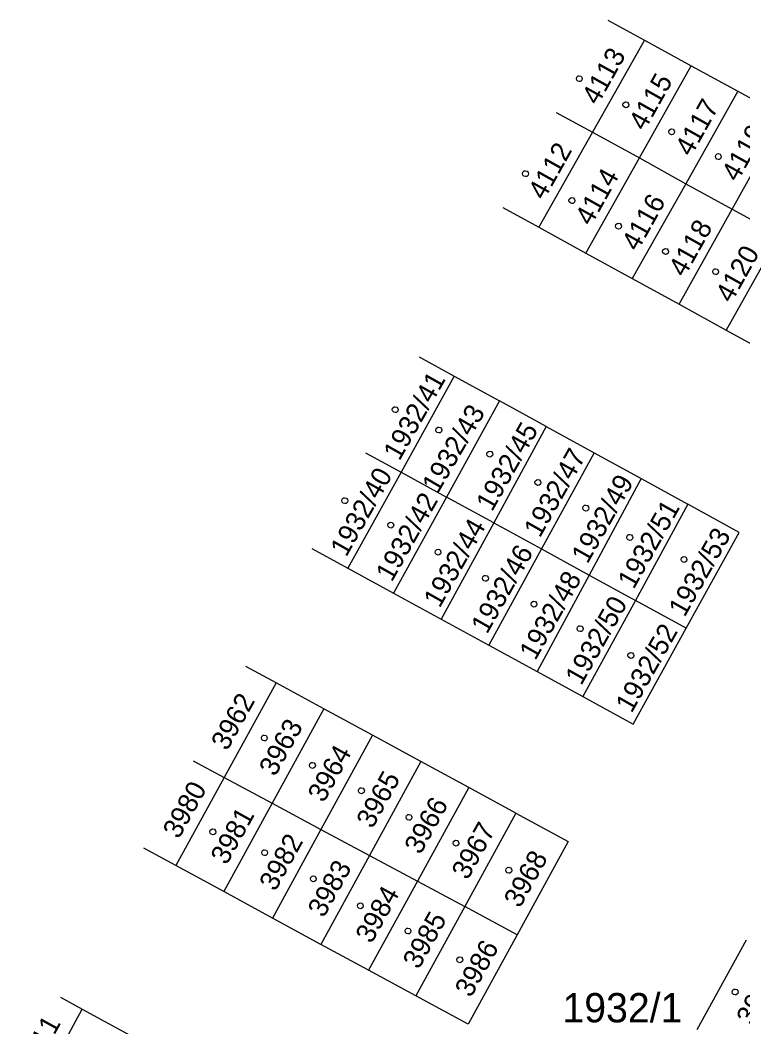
# Model space of a CAD drawing. Extents: x -528274 to -527531, y -1079304 to -1078580.
# Drawn here: x -527985.6 to -527943.7, y -1078638.4 to -1078580 of the extents above; entities that cross this region are included whole.
import ezdxf

# ---------------------------------------------------------------- set-up
doc = ezdxf.new("R2010")
doc.units = 0
doc.layers.add('katastrální mapa', color=7, linetype='Continuous')

msp = doc.modelspace()

# ---------------------------------------------------------------- linework, layer by layer
at = {"layer": 'katastrální mapa'}
for p, q in [((-527951.512, -1078580.028), (-527949.39, -1078581.19)), ((-527949.39, -1078581.19), (-527952.41, -1078586.53)), ((-527949.39, -1078581.19), (-527946.68, -1078582.68)), ((-527949.69, -1078588.02), (-527946.68, -1078582.68)), ((-527946.68, -1078582.68), (-527943.98, -1078584.15)), ((-527943.98, -1078584.15), (-527947, -1078589.51)), ((-527943.98, -1078584.15), (-527941.32, -1078585.61)), ((-527954.507, -1078585.377), (-527952.41, -1078586.53)), ((-527944.31, -1078590.98), (-527941.32, -1078585.61)), ((-527952.41, -1078586.53), (-527955.52, -1078592.03)), ((-527952.41, -1078586.53), (-527949.69, -1078588.02)), ((-527952.8, -1078593.53), (-527949.69, -1078588.02)), ((-527949.69, -1078588.02), (-527947, -1078589.51)), ((-527947, -1078589.51), (-527950.1, -1078595.01)), ((-527947, -1078589.51), (-527944.31, -1078590.98)), ((-527957.595, -1078590.889), (-527955.52, -1078592.03)), ((-527947.38, -1078596.5), (-527944.31, -1078590.98)), ((-527944.31, -1078590.98), (-527941.57, -1078592.49)), ((-527955.52, -1078592.03), (-527952.8, -1078593.53)), ((-527941.57, -1078592.49), (-527944.66, -1078598)), ((-527952.8, -1078593.53), (-527950.1, -1078595.01)), ((-527950.1, -1078595.01), (-527947.38, -1078596.5)), ((-527947.38, -1078596.5), (-527944.66, -1078598)), ((-527944.66, -1078598), (-527941.91, -1078599.51)), ((-527962.45, -1078599.559), (-527960.43, -1078600.67)), ((-527960.43, -1078600.67), (-527963.5, -1078606.23)), ((-527960.43, -1078600.67), (-527957.79, -1078602.11)), ((-527957.79, -1078602.11), (-527960.86, -1078607.68)), ((-527955.1, -1078603.59), (-527957.79, -1078602.11)), ((-527955.1, -1078603.59), (-527958.13, -1078609.17)), ((-527955.1, -1078603.59), (-527952.31, -1078605.12)), ((-527965.558, -1078605.109), (-527963.5, -1078606.23)), ((-527952.31, -1078605.12), (-527955.36, -1078610.69)), ((-527952.31, -1078605.12), (-527949.59, -1078606.61)), ((-527963.5, -1078606.23), (-527966.58, -1078611.8)), ((-527963.5, -1078606.23), (-527960.86, -1078607.68)), ((-527949.59, -1078606.61), (-527952.6, -1078612.2)), ((-527949.59, -1078606.61), (-527946.88, -1078608.09)), ((-527960.86, -1078607.68), (-527963.94, -1078613.25)), ((-527958.13, -1078609.17), (-527960.86, -1078607.68)), ((-527946.88, -1078608.09), (-527949.92, -1078613.67)), ((-527943.9, -1078609.73), (-527946.88, -1078608.09)), ((-527958.13, -1078609.17), (-527961.17, -1078614.76)), ((-527958.13, -1078609.17), (-527955.36, -1078610.69)), ((-527946.97, -1078615.29), (-527943.9, -1078609.73)), ((-527968.667, -1078610.661), (-527966.58, -1078611.8)), ((-527955.36, -1078610.69), (-527958.42, -1078616.27)), ((-527955.36, -1078610.69), (-527952.6, -1078612.2)), ((-527966.58, -1078611.8), (-527963.94, -1078613.25)), ((-527952.6, -1078612.2), (-527955.62, -1078617.8)), ((-527952.6, -1078612.2), (-527949.92, -1078613.67)), ((-527963.94, -1078613.25), (-527961.17, -1078614.76)), ((-527949.92, -1078613.67), (-527952.96, -1078619.25)), ((-527946.97, -1078615.29), (-527949.92, -1078613.67)), ((-527961.17, -1078614.76), (-527958.42, -1078616.27)), ((-527950.04, -1078620.85), (-527946.97, -1078615.29)), ((-527958.42, -1078616.27), (-527955.62, -1078617.8)), ((-527970.75, -1078618.45), (-527972.499, -1078617.503)), ((-527955.62, -1078617.8), (-527952.96, -1078619.25)), ((-527970.75, -1078618.45), (-527973.75, -1078623.94)), ((-527967.98, -1078619.96), (-527970.75, -1078618.45)), ((-527952.96, -1078619.25), (-527950.04, -1078620.85)), ((-527967.98, -1078619.96), (-527970.97, -1078625.43)), ((-527965.16, -1078621.49), (-527967.98, -1078619.96)), ((-527965.16, -1078621.49), (-527968.15, -1078626.95)), ((-527962.35, -1078623.01), (-527965.16, -1078621.49)), ((-527975.56, -1078622.97), (-527973.75, -1078623.94)), ((-527962.35, -1078623.01), (-527965.33, -1078628.46)), ((-527959.57, -1078624.52), (-527962.35, -1078623.01)), ((-527973.75, -1078623.94), (-527976.55, -1078629.05)), ((-527973.75, -1078623.94), (-527970.97, -1078625.43)), ((-527959.57, -1078624.52), (-527962.55, -1078629.96)), ((-527956.84, -1078626.01), (-527959.57, -1078624.52)), ((-527970.97, -1078625.43), (-527973.78, -1078630.56)), ((-527970.97, -1078625.43), (-527968.15, -1078626.95)), ((-527956.84, -1078626.01), (-527959.81, -1078631.43)), ((-527956.84, -1078626.01), (-527953.81, -1078627.65)), ((-527968.15, -1078626.95), (-527970.96, -1078632.09)), ((-527968.15, -1078626.95), (-527965.33, -1078628.46)), ((-527953.81, -1078627.65), (-527956.78, -1078633.06)), ((-527976.55, -1078629.05), (-527978.404, -1078628.046)), ((-527965.33, -1078628.46), (-527968.15, -1078633.62)), ((-527965.33, -1078628.46), (-527962.55, -1078629.96)), ((-527973.78, -1078630.56), (-527976.55, -1078629.05)), ((-527962.55, -1078629.96), (-527965.38, -1078635.12)), ((-527962.55, -1078629.96), (-527959.81, -1078631.43)), ((-527970.96, -1078632.09), (-527973.78, -1078630.56)), ((-527959.81, -1078631.43), (-527962.64, -1078636.61)), ((-527956.78, -1078633.06), (-527959.81, -1078631.43)), ((-527968.15, -1078633.62), (-527970.96, -1078632.09)), ((-527956.78, -1078633.06), (-527959.62, -1078638.25)), ((-527946.34, -1078638.55), (-527943.48, -1078633.35)), ((-527965.38, -1078635.12), (-527968.15, -1078633.62)), ((-527962.64, -1078636.61), (-527965.38, -1078635.12)), ((-527983.242, -1078636.686), (-527981.99, -1078637.37)), ((-527959.62, -1078638.25), (-527962.64, -1078636.61)), ((-527984.88, -1078642.7), (-527981.99, -1078637.37)), ((-527981.99, -1078637.37), (-527979.14, -1078638.92))]:
    msp.add_line(p, q, dxfattribs=at)
for points in [[(-527953.17, -1078583.25), (-527953.07, -1078583.27), (-527953.02, -1078583.36), (-527953, -1078583.42), (-527953.02, -1078583.51), (-527953.1, -1078583.58), (-527953.17, -1078583.59), (-527953.26, -1078583.56), (-527953.32, -1078583.5), (-527953.34, -1078583.42), (-527953.32, -1078583.33), (-527953.24, -1078583.26)], [(-527950.47, -1078584.77), (-527950.37, -1078584.79), (-527950.32, -1078584.88), (-527950.3, -1078584.94), (-527950.32, -1078585.03), (-527950.4, -1078585.1), (-527950.47, -1078585.11), (-527950.56, -1078585.08), (-527950.62, -1078585.02), (-527950.64, -1078584.94), (-527950.62, -1078584.85), (-527950.54, -1078584.78)], [(-527947.82, -1078586.33), (-527947.72, -1078586.35), (-527947.67, -1078586.44), (-527947.65, -1078586.5), (-527947.67, -1078586.59), (-527947.75, -1078586.66), (-527947.82, -1078586.67), (-527947.91, -1078586.64), (-527947.97, -1078586.58), (-527947.99, -1078586.5), (-527947.97, -1078586.41), (-527947.89, -1078586.34)], [(-527945.11, -1078587.77), (-527945.01, -1078587.79), (-527944.96, -1078587.88), (-527944.94, -1078587.94), (-527944.96, -1078588.03), (-527945.04, -1078588.1), (-527945.11, -1078588.11), (-527945.2, -1078588.08), (-527945.26, -1078588.02), (-527945.28, -1078587.94), (-527945.26, -1078587.85), (-527945.18, -1078587.78)], [(-527956.29, -1078588.76), (-527956.19, -1078588.78), (-527956.14, -1078588.87), (-527956.12, -1078588.93), (-527956.14, -1078589.02), (-527956.22, -1078589.09), (-527956.29, -1078589.1), (-527956.38, -1078589.07), (-527956.44, -1078589.01), (-527956.46, -1078588.93), (-527956.44, -1078588.84), (-527956.36, -1078588.77)], [(-527953.6, -1078590.32), (-527953.5, -1078590.34), (-527953.45, -1078590.43), (-527953.43, -1078590.49), (-527953.45, -1078590.58), (-527953.53, -1078590.65), (-527953.6, -1078590.66), (-527953.69, -1078590.63), (-527953.75, -1078590.57), (-527953.77, -1078590.49), (-527953.75, -1078590.4), (-527953.67, -1078590.33)], [(-527950.9, -1078591.8), (-527950.8, -1078591.82), (-527950.75, -1078591.91), (-527950.73, -1078591.97), (-527950.75, -1078592.06), (-527950.83, -1078592.13), (-527950.9, -1078592.14), (-527950.99, -1078592.11), (-527951.05, -1078592.05), (-527951.07, -1078591.97), (-527951.05, -1078591.88), (-527950.97, -1078591.81)], [(-527948.17, -1078593.27), (-527948.07, -1078593.29), (-527948.02, -1078593.38), (-527948, -1078593.44), (-527948.02, -1078593.53), (-527948.1, -1078593.6), (-527948.17, -1078593.61), (-527948.26, -1078593.58), (-527948.32, -1078593.52), (-527948.34, -1078593.44), (-527948.32, -1078593.35), (-527948.24, -1078593.28)], [(-527945.27, -1078594.44), (-527945.17, -1078594.46), (-527945.12, -1078594.55), (-527945.1, -1078594.61), (-527945.12, -1078594.7), (-527945.2, -1078594.77), (-527945.27, -1078594.78), (-527945.36, -1078594.75), (-527945.42, -1078594.69), (-527945.44, -1078594.61), (-527945.42, -1078594.52), (-527945.34, -1078594.45)], [(-527963.84, -1078602.44), (-527963.74, -1078602.46), (-527963.69, -1078602.55), (-527963.67, -1078602.61), (-527963.69, -1078602.7), (-527963.77, -1078602.77), (-527963.84, -1078602.78), (-527963.93, -1078602.75), (-527963.99, -1078602.69), (-527964.01, -1078602.61), (-527963.99, -1078602.52), (-527963.91, -1078602.45)], [(-527961.31, -1078603.62), (-527961.21, -1078603.64), (-527961.16, -1078603.73), (-527961.14, -1078603.79), (-527961.16, -1078603.88), (-527961.24, -1078603.95), (-527961.31, -1078603.96), (-527961.4, -1078603.93), (-527961.46, -1078603.87), (-527961.48, -1078603.79), (-527961.46, -1078603.7), (-527961.38, -1078603.63)], [(-527958.36, -1078605.02), (-527958.26, -1078605.04), (-527958.21, -1078605.13), (-527958.19, -1078605.19), (-527958.21, -1078605.28), (-527958.29, -1078605.35), (-527958.36, -1078605.36), (-527958.45, -1078605.33), (-527958.51, -1078605.27), (-527958.53, -1078605.19), (-527958.51, -1078605.1), (-527958.43, -1078605.03)], [(-527955.57, -1078606.67), (-527955.47, -1078606.69), (-527955.42, -1078606.78), (-527955.4, -1078606.84), (-527955.42, -1078606.93), (-527955.5, -1078607), (-527955.57, -1078607.01), (-527955.66, -1078606.98), (-527955.72, -1078606.92), (-527955.74, -1078606.84), (-527955.72, -1078606.75), (-527955.64, -1078606.68)], [(-527966.76, -1078607.72), (-527966.66, -1078607.74), (-527966.61, -1078607.83), (-527966.59, -1078607.89), (-527966.61, -1078607.98), (-527966.69, -1078608.05), (-527966.76, -1078608.06), (-527966.85, -1078608.03), (-527966.91, -1078607.97), (-527966.93, -1078607.89), (-527966.91, -1078607.8), (-527966.83, -1078607.73)], [(-527952.79, -1078608.15), (-527952.69, -1078608.17), (-527952.64, -1078608.26), (-527952.62, -1078608.32), (-527952.64, -1078608.41), (-527952.72, -1078608.48), (-527952.79, -1078608.49), (-527952.88, -1078608.46), (-527952.94, -1078608.4), (-527952.96, -1078608.32), (-527952.94, -1078608.23), (-527952.86, -1078608.16)], [(-527964.1, -1078609.14), (-527964, -1078609.16), (-527963.95, -1078609.25), (-527963.93, -1078609.31), (-527963.95, -1078609.4), (-527964.03, -1078609.47), (-527964.1, -1078609.48), (-527964.19, -1078609.45), (-527964.25, -1078609.39), (-527964.27, -1078609.31), (-527964.25, -1078609.22), (-527964.17, -1078609.15)], [(-527950.24, -1078609.85), (-527950.14, -1078609.87), (-527950.09, -1078609.96), (-527950.07, -1078610.02), (-527950.09, -1078610.11), (-527950.17, -1078610.18), (-527950.24, -1078610.19), (-527950.33, -1078610.16), (-527950.39, -1078610.1), (-527950.41, -1078610.02), (-527950.39, -1078609.93), (-527950.31, -1078609.86)], [(-527961.36, -1078610.71), (-527961.26, -1078610.73), (-527961.21, -1078610.82), (-527961.19, -1078610.88), (-527961.21, -1078610.97), (-527961.29, -1078611.04), (-527961.36, -1078611.05), (-527961.45, -1078611.02), (-527961.51, -1078610.96), (-527961.53, -1078610.88), (-527961.51, -1078610.79), (-527961.43, -1078610.72)], [(-527947.1, -1078611.13), (-527947, -1078611.15), (-527946.95, -1078611.24), (-527946.93, -1078611.3), (-527946.95, -1078611.39), (-527947.03, -1078611.46), (-527947.1, -1078611.47), (-527947.19, -1078611.44), (-527947.25, -1078611.38), (-527947.27, -1078611.3), (-527947.25, -1078611.21), (-527947.17, -1078611.14)], [(-527958.61, -1078612.22), (-527958.51, -1078612.24), (-527958.46, -1078612.33), (-527958.44, -1078612.39), (-527958.46, -1078612.48), (-527958.54, -1078612.55), (-527958.61, -1078612.56), (-527958.7, -1078612.53), (-527958.76, -1078612.47), (-527958.78, -1078612.39), (-527958.76, -1078612.3), (-527958.68, -1078612.23)], [(-527955.8, -1078613.72), (-527955.7, -1078613.74), (-527955.65, -1078613.83), (-527955.63, -1078613.89), (-527955.65, -1078613.98), (-527955.73, -1078614.05), (-527955.8, -1078614.06), (-527955.89, -1078614.03), (-527955.95, -1078613.97), (-527955.97, -1078613.89), (-527955.95, -1078613.8), (-527955.87, -1078613.73)], [(-527953.12, -1078615.14), (-527953.02, -1078615.16), (-527952.97, -1078615.25), (-527952.95, -1078615.31), (-527952.97, -1078615.4), (-527953.05, -1078615.47), (-527953.12, -1078615.48), (-527953.21, -1078615.45), (-527953.27, -1078615.39), (-527953.29, -1078615.31), (-527953.27, -1078615.22), (-527953.19, -1078615.15)], [(-527950.18, -1078616.7), (-527950.08, -1078616.72), (-527950.03, -1078616.81), (-527950.01, -1078616.87), (-527950.03, -1078616.96), (-527950.11, -1078617.03), (-527950.18, -1078617.04), (-527950.27, -1078617.01), (-527950.33, -1078616.95), (-527950.35, -1078616.87), (-527950.33, -1078616.78), (-527950.25, -1078616.71)], [(-527971.43, -1078621.48), (-527971.33, -1078621.5), (-527971.28, -1078621.59), (-527971.26, -1078621.65), (-527971.28, -1078621.74), (-527971.36, -1078621.81), (-527971.43, -1078621.82), (-527971.52, -1078621.79), (-527971.58, -1078621.73), (-527971.6, -1078621.65), (-527971.58, -1078621.56), (-527971.5, -1078621.49)], [(-527968.64, -1078623.07), (-527968.54, -1078623.09), (-527968.49, -1078623.18), (-527968.47, -1078623.24), (-527968.49, -1078623.33), (-527968.57, -1078623.4), (-527968.64, -1078623.41), (-527968.73, -1078623.38), (-527968.79, -1078623.32), (-527968.81, -1078623.24), (-527968.79, -1078623.15), (-527968.71, -1078623.08)], [(-527965.8, -1078624.54), (-527965.7, -1078624.56), (-527965.65, -1078624.65), (-527965.63, -1078624.71), (-527965.65, -1078624.8), (-527965.73, -1078624.87), (-527965.8, -1078624.88), (-527965.89, -1078624.85), (-527965.95, -1078624.79), (-527965.97, -1078624.71), (-527965.95, -1078624.62), (-527965.87, -1078624.55)], [(-527963.04, -1078626.08), (-527962.94, -1078626.1), (-527962.89, -1078626.19), (-527962.87, -1078626.25), (-527962.89, -1078626.34), (-527962.97, -1078626.41), (-527963.04, -1078626.42), (-527963.13, -1078626.39), (-527963.19, -1078626.33), (-527963.21, -1078626.25), (-527963.19, -1078626.16), (-527963.11, -1078626.09)], [(-527974.41, -1078626.92), (-527974.31, -1078626.94), (-527974.26, -1078627.03), (-527974.24, -1078627.09), (-527974.26, -1078627.18), (-527974.34, -1078627.25), (-527974.41, -1078627.26), (-527974.5, -1078627.23), (-527974.56, -1078627.17), (-527974.58, -1078627.09), (-527974.56, -1078627), (-527974.48, -1078626.93)], [(-527960.32, -1078627.58), (-527960.22, -1078627.6), (-527960.17, -1078627.69), (-527960.15, -1078627.75), (-527960.17, -1078627.84), (-527960.25, -1078627.91), (-527960.32, -1078627.92), (-527960.41, -1078627.89), (-527960.47, -1078627.83), (-527960.49, -1078627.75), (-527960.47, -1078627.66), (-527960.39, -1078627.59)], [(-527971.41, -1078628.13), (-527971.31, -1078628.15), (-527971.26, -1078628.24), (-527971.24, -1078628.3), (-527971.26, -1078628.39), (-527971.34, -1078628.46), (-527971.41, -1078628.47), (-527971.5, -1078628.44), (-527971.56, -1078628.38), (-527971.58, -1078628.3), (-527971.56, -1078628.21), (-527971.48, -1078628.14)], [(-527957.26, -1078629.15), (-527957.16, -1078629.17), (-527957.11, -1078629.26), (-527957.09, -1078629.32), (-527957.11, -1078629.41), (-527957.19, -1078629.48), (-527957.26, -1078629.49), (-527957.35, -1078629.46), (-527957.41, -1078629.4), (-527957.43, -1078629.32), (-527957.41, -1078629.23), (-527957.33, -1078629.16)], [(-527968.59, -1078629.65), (-527968.49, -1078629.67), (-527968.44, -1078629.76), (-527968.42, -1078629.82), (-527968.44, -1078629.91), (-527968.52, -1078629.98), (-527968.59, -1078629.99), (-527968.68, -1078629.96), (-527968.74, -1078629.9), (-527968.76, -1078629.82), (-527968.74, -1078629.73), (-527968.66, -1078629.66)], [(-527965.86, -1078631.21), (-527965.76, -1078631.23), (-527965.71, -1078631.32), (-527965.69, -1078631.38), (-527965.71, -1078631.47), (-527965.79, -1078631.54), (-527965.86, -1078631.55), (-527965.95, -1078631.52), (-527966.01, -1078631.46), (-527966.03, -1078631.38), (-527966.01, -1078631.29), (-527965.93, -1078631.22)], [(-527963.1, -1078632.67), (-527963, -1078632.69), (-527962.95, -1078632.78), (-527962.93, -1078632.84), (-527962.95, -1078632.93), (-527963.03, -1078633), (-527963.1, -1078633.01), (-527963.19, -1078632.98), (-527963.25, -1078632.92), (-527963.27, -1078632.84), (-527963.25, -1078632.75), (-527963.17, -1078632.68)], [(-527960.1, -1078634.34), (-527960, -1078634.36), (-527959.95, -1078634.45), (-527959.93, -1078634.51), (-527959.95, -1078634.6), (-527960.03, -1078634.67), (-527960.1, -1078634.68), (-527960.19, -1078634.65), (-527960.25, -1078634.59), (-527960.27, -1078634.51), (-527960.25, -1078634.42), (-527960.17, -1078634.35)], [(-527944.14, -1078636.21), (-527944.04, -1078636.23), (-527943.99, -1078636.32), (-527943.97, -1078636.38), (-527943.99, -1078636.47), (-527944.07, -1078636.54), (-527944.14, -1078636.55), (-527944.23, -1078636.52), (-527944.29, -1078636.46), (-527944.31, -1078636.38), (-527944.29, -1078636.29), (-527944.21, -1078636.22)]]:
    msp.add_lwpolyline(points, close=True, dxfattribs=at)

# ---------------------------------------------------------------- texts
for s, rotation, p in [('4113', 60.73353, (-527952.102, -1078585.011)), ('4115', 60.73353, (-527949.382, -1078586.501)), ('4117', 60.73353, (-527946.692, -1078587.991)), ('4119', 60.73353, (-527944.002, -1078589.461)), ('4112', 60.73353, (-527955.212, -1078590.511)), ('4114', 60.73353, (-527952.492, -1078592.011)), ('4116', 60.73353, (-527949.792, -1078593.491)), ('4118', 60.73353, (-527947.072, -1078594.981)), ('4120', 60.73353, (-527944.352, -1078596.481)), ('1932/41', 60.50434, (-527963.6, -1078605.631)), ('1932/43', 59.7595, (-527961.371, -1078607.519)), ('1932/45', 60.50434, (-527958.23, -1078608.571)), ('1932/47', 60.50434, (-527955.46, -1078610.091)), ('1932/40', 60.50434, (-527966.68, -1078611.201)), ('1932/49', 60.50434, (-527952.7, -1078611.601)), ('1932/42', 60.50434, (-527964.04, -1078612.651)), ('1932/51', 60.50434, (-527950.02, -1078613.071)), ('1932/44', 60.50434, (-527961.27, -1078614.161)), ('1932/53', 60.50434, (-527947.07, -1078614.691)), ('1932/46', 60.50434, (-527958.52, -1078615.671)), ('1932/48', 60.50434, (-527955.72, -1078617.201)), ('1932/50', 60.50434, (-527953.06, -1078618.651)), ('1932/52', 60.50434, (-527950.14, -1078620.251)), ('3962', 60.90541, (-527973.583, -1078622.441)), ('3963', 60.90541, (-527970.803, -1078623.931)), ('3964', 60.90541, (-527967.983, -1078625.451)), ('3965', 60.90541, (-527965.163, -1078626.961)), ('3980', 60.90541, (-527976.383, -1078627.551)), ('3966', 60.90541, (-527962.383, -1078628.461)), ('3981', 60.90541, (-527973.613, -1078629.061)), ('3967', 60.90541, (-527959.643, -1078629.931)), ('3982', 60.90541, (-527970.793, -1078630.591)), ('3968', 60.90541, (-527956.613, -1078631.561)), ('3983', 60.90541, (-527967.983, -1078632.121)), ('3984', 60.90541, (-527965.213, -1078633.621)), ('3985', 60.90541, (-527962.473, -1078635.111)), ('3986', 60.90541, (-527959.453, -1078636.751)), ('3929', 62.16592, (-527943.126, -1078638.379)), ('4011', 61.0773, (-527984.833, -1078641.141))]:
    msp.add_text(s, height=1.14, rotation=rotation, dxfattribs=at).set_placement(p)
msp.add_text('1932/1', height=1.7, dxfattribs=at).set_placement((-527954.147, -1078638.14))

doc.saveas('drawing.dxf')
